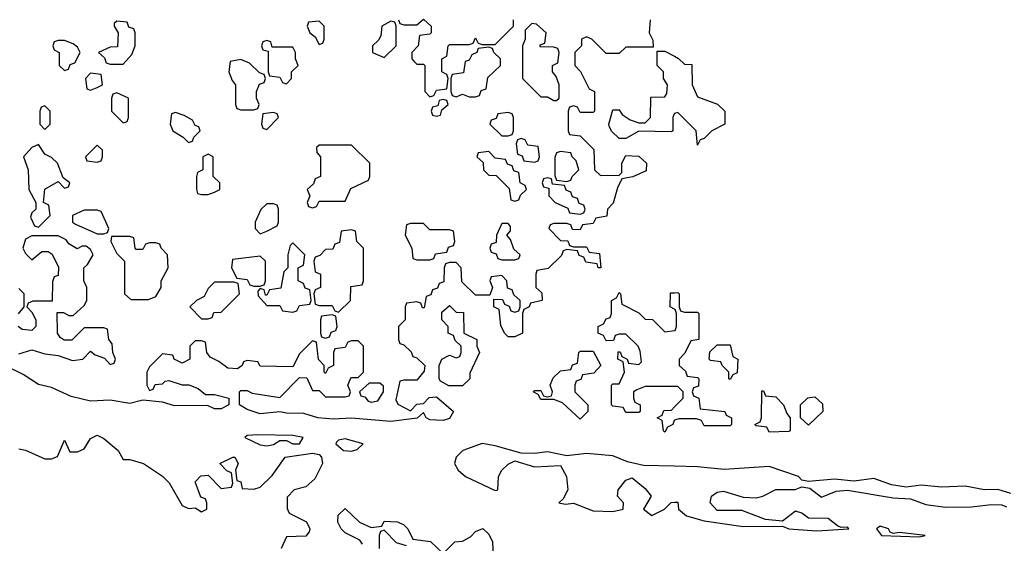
# Model space of a CAD drawing. Header units: inches. Extents: x 2701323 to 2964515, y 494916 to 722124.
# Tile 576 of 656: x 2887993 to 2891010, y 660886 to 662490. Entities that reach past the tile are written whole.
import ezdxf

# ---------------------------------------------------------------- set-up
doc = ezdxf.new("R2010")
doc.units = ezdxf.units.IN
doc.header["$MEASUREMENT"] = 0
doc.layers.add('C8686', color=7, linetype='Continuous')
doc.layers.add('C8696', color=7, linetype='Continuous')

msp = doc.modelspace()

# ---------------------------------------------------------------- linework, layer by layer
at = {"layer": 'C8686', "color": 2}
for points, elevation in [([(2889924.7, 662490), (2889922, 662450), (2889932.7, 662427.3), (2889934, 662406), (2889850, 662406), (2889830, 662386), (2889790, 662386), (2889746, 662430), (2889730, 662438), (2889714, 662430), (2889714, 662410), (2889694, 662390), (2889694, 662350), (2889711.6, 662331.6), (2889738, 662278), (2889754, 662270), (2889754, 662210), (2889750, 662206), (2889710, 662206), (2889702, 662222), (2889690, 662226), (2889678, 662222), (2889674, 662210), (2889674, 662150), (2889678, 662138), (2889710, 662134), (2889752.7, 662092.7), (2889754, 662030), (2889772.7, 662012.7), (2889830, 662014), (2889838, 662022), (2889838, 662050), (2889850, 662074), (2889890, 662072), (2889914, 662050), (2889912.7, 662027.3), (2889871.6, 662008.4), (2889838, 662002), (2889824.7, 661975.3), (2889812, 661928), (2889794, 661910), (2889791.6, 661888.4), (2889758, 661882), (2889750, 661866), (2889718, 661862), (2889710, 661846), (2889687.3, 661847.3), (2889682, 661862), (2889670, 661866), (2889630, 661866), (2889618, 661862), (2889614, 661850), (2889650, 661814), (2889672.7, 661812.7), (2889678, 661798), (2889690, 661794), (2889730, 661794), (2889738, 661778), (2889770, 661774), (2889774, 661730), (2889766, 661730), (2889762, 661742), (2889727.3, 661747.3), (2889722, 661762), (2889707.3, 661767.3), (2889702, 661782), (2889670, 661786), (2889658, 661782), (2889652.7, 661767.3), (2889612.7, 661727.3), (2889578, 661722), (2889574, 661710), (2889574, 661670), (2889592.7, 661652.7), (2889594, 661630), (2889558, 661622), (2889554, 661610), (2889538, 661602), (2889534, 661590), (2889534, 661530), (2889510, 661518), (2889490, 661518), (2889478, 661530), (2889467.3, 661552.7), (2889462, 661602), (2889446, 661610), (2889446, 661634), (2889472.7, 661632.7), (2889478, 661618), (2889492.7, 661612.7), (2889498, 661598), (2889510, 661594), (2889522, 661598), (2889526, 661610), (2889526, 661630), (2889507.3, 661647.3), (2889502, 661662), (2889487.3, 661667.3), (2889486, 661690), (2889470, 661706), (2889438, 661702), (2889434, 661690), (2889442, 661670), (2889434, 661646), (2889390, 661646), (2889347.3, 661687.3), (2889346, 661730), (2889330, 661746), (2889310, 661746), (2889298, 661742), (2889294, 661730), (2889292.7, 661687.3), (2889278, 661682), (2889272.7, 661667.3), (2889258, 661662), (2889252.7, 661647.3), (2889238, 661642), (2889232.7, 661607.3), (2889227.3, 661607.3), (2889222, 661622), (2889210, 661626), (2889178, 661622), (2889174, 661610), (2889174, 661570), (2889154, 661550), (2889154, 661510), (2889158, 661498), (2889170, 661494), (2889192.7, 661472.7), (2889198, 661458), (2889210, 661454), (2889234, 661430), (2889232.7, 661412.7), (2889210, 661386), (2889170, 661386), (2889158, 661382), (2889145.4, 661325.4), (2889151.6, 661311.6), (2889190, 661292), (2889210, 661312), (2889230, 661314), (2889247.3, 661332.7), (2889270, 661334), (2889322, 661290), (2889310, 661268), (2889290, 661262), (2889250, 661264), (2889238, 661270), (2889230, 661286), (2889210.9, 661269.1), (2889130, 661259), (2889010, 661269.2), (2888953.7, 661266.3), (2888906, 661270), (2888863.1, 661283.1), (2888810, 661284), (2888790, 661289), (2888730, 661282.7), (2888690, 661295.3), (2888666, 661310), (2888666, 661350), (2888670, 661354), (2888690, 661354), (2888705.4, 661345.4), (2888790, 661332), (2888850, 661394), (2888872.7, 661392.7), (2888890, 661354), (2888910, 661354), (2888930, 661334), (2888990, 661334), (2889002, 661338), (2889006, 661350), (2888998, 661370), (2889006, 661390), (2889010, 661394), (2889030, 661394), (2889046, 661410), (2889046, 661490), (2889030, 661506), (2889010, 661506), (2888998, 661502), (2888990, 661486), (2888958, 661482), (2888954, 661470), (2888954, 661430), (2888938, 661422), (2888930, 661406), (2888926, 661410), (2888926, 661430), (2888908.4, 661448.4), (2888902, 661502), (2888890, 661506), (2888850, 661466), (2888830, 661426), (2888730, 661428), (2888722, 661442), (2888690, 661446), (2888678, 661442), (2888674, 661430), (2888659.6, 661420.4), (2888630, 661422), (2888603.1, 661443.1), (2888576.4, 661456.4), (2888566, 661470), (2888562, 661502), (2888550, 661506), (2888530, 661506), (2888514, 661490), (2888514, 661450), (2888490, 661438), (2888466, 661450), (2888462, 661462), (2888430, 661466), (2888390, 661426), (2888382, 661410), (2888382, 661370), (2888390, 661354), (2888402, 661358), (2888407.3, 661372.7), (2888430, 661374), (2888438, 661382), (2888450, 661384.7), (2888490, 661371.3), (2888510.9, 661370.9), (2888539.8, 661359.8), (2888562, 661342), (2888590, 661342), (2888634, 661330), (2888634, 661310), (2888610, 661298), (2888590, 661298), (2888568, 661308), (2888466.8, 661306.8), (2888430, 661318), (2888370, 661324), (2888330, 661314), (2888270, 661324), (2888210, 661321.2), (2888150, 661336), (2888090, 661362.7), (2888050, 661372.7), (2888003.3, 661403.3), (2887946.6, 661430)], 2), ([(2889154, 662490), (2889158, 662478), (2889170, 662474), (2889210, 662474), (2889230, 662492), (2889254, 662470), (2889254, 662450), (2889250, 662446), (2889218, 662442), (2889214, 662410), (2889194, 662390), (2889194, 662370), (2889202, 662362), (2889210, 662354), (2889230, 662354), (2889234, 662350), (2889234, 662270), (2889250, 662254), (2889262, 662258), (2889270, 662274), (2889302, 662278), (2889306, 662310), (2889302, 662322), (2889286, 662330), (2889286, 662370), (2889302, 662378), (2889306, 662410), (2889310, 662414), (2889370, 662414), (2889382, 662418), (2889390, 662434), (2889398, 662418), (2889410, 662414), (2889450, 662414), (2889506, 662470), (2889506, 662490)], 2), ([(2890000, 662202.7), (2889998, 662202), (2889994, 662190), (2889994, 662150), (2889990, 662146), (2889890, 662148), (2889850, 662126), (2889830, 662126), (2889807.3, 662147.3), (2889800.4, 662160.4), (2889798, 662170), (2889810, 662214), (2889830, 662214), (2889839.6, 662199.6), (2889863.6, 662183.6), (2889890, 662174), (2889910, 662174), (2889926, 662190), (2889927.3, 662252.7), (2889970, 662254), (2889976.4, 662263.6), (2889978, 662290), (2889966, 662310), (2889966, 662330), (2889946, 662350), (2889946, 662394), (2889970, 662394), (2890000, 662377.8)], 2), ([(2887990, 661466), (2888030, 661478), (2888070, 661466), (2888110, 661461), (2888154.6, 661445.4), (2888186, 661450), (2888210, 661474), (2888223.6, 661463.6), (2888252.7, 661452.7), (2888270, 661434), (2888282, 661438), (2888286, 661450), (2888278, 661470), (2888276.4, 661496.4), (2888266, 661510), (2888262, 661542), (2888250, 661546), (2888190, 661546), (2888152, 661508), (2888128.4, 661508.4), (2888116.4, 661516.4), (2888108, 661530), (2888107.3, 661592.7), (2888127.3, 661592.7), (2888143.6, 661583.6), (2888156.4, 661583.6), (2888190, 661614), (2888198, 661630), (2888198, 661670), (2888188.7, 661690), (2888188.7, 661730), (2888200.4, 661739.6), (2888218, 661770), (2888210, 661786), (2888196.4, 661796.4), (2888183.6, 661796.4), (2888168.4, 661788.4), (2888143.1, 661803.1), (2888135.3, 661815.3), (2888110, 661828), (2888030, 661828), (2888010, 661818), (2888002, 661790), (2888010, 661774), (2888030, 661754), (2888060.4, 661779.6), (2888079.6, 661779.6), (2888091.6, 661771.6), (2888111.6, 661731.6), (2888110, 661706), (2888098, 661702), (2888092.7, 661687.3), (2888092, 661628), (2888032.7, 661627.3), (2888018, 661622), (2888014, 661610), (2888030, 661594), (2888042, 661570), (2888042, 661550), (2888030, 661538), (2888000.4, 661540.4), (2887988, 661550)], 2), ([(2887988.8, 661588.9), (2888006, 661610), (2888006, 661650), (2887990, 661666)], 2), ([(2890000, 661366), (2889910, 661366), (2889883.6, 661356.4), (2889874, 661350), (2889874, 661330), (2889878, 661318), (2889894, 661310), (2889894, 661290), (2889890, 661286), (2889850, 661286), (2889842, 661302), (2889810, 661306), (2889806, 661310), (2889806, 661370), (2889810, 661374), (2889830, 661374), (2889846, 661410), (2889842, 661442), (2889826, 661450), (2889827.3, 661472.7), (2889832.7, 661472.7), (2889838, 661458), (2889854, 661450), (2889858, 661438), (2889890, 661434), (2889898, 661442), (2889894.6, 661474.6), (2889888, 661490), (2889850, 661526), (2889830, 661526), (2889818, 661522), (2889812.7, 661507.3), (2889790, 661506), (2889782, 661522), (2889766, 661530), (2889766, 661550), (2889782, 661558), (2889790, 661574), (2889802, 661578), (2889806, 661590), (2889806, 661630), (2889822, 661638), (2889830, 661654), (2889834, 661650), (2889838, 661618), (2889890, 661592), (2889910, 661572), (2889931.6, 661571.6), (2889970, 661534), (2890000, 661537.7)], 2), ([(2890000, 661603), (2889986, 661610), (2889987.3, 661652.7), (2890000, 661653.4)], 2), ([(2890000, 661262.7), (2889998, 661262), (2889994, 661250), (2889978, 661242), (2889970, 661226), (2889966, 661230), (2889962, 661262), (2889946, 661270), (2889962, 661278), (2889967.3, 661292.7), (2889990, 661294), (2890000, 661304)], 2), ([(2887990, 661174.8), (2888010.6, 661170.6), (2888070, 661144.7), (2888090, 661144.7), (2888108.7, 661151.3), (2888130, 661202), (2888146, 661166), (2888170, 661166), (2888190, 661174.8), (2888210, 661206.8), (2888230, 661217.1), (2888250, 661207.3), (2888294, 661170), (2888310, 661142), (2888330, 661142), (2888372, 661130), (2888430, 661091.3), (2888450.8, 661070.8), (2888490, 661002), (2888510, 660992), (2888530, 660994), (2888550, 660982), (2888566, 660990), (2888566, 661010), (2888562, 661022), (2888547.3, 661027.3), (2888530, 661074), (2888547.3, 661092.7), (2888570, 661094), (2888610, 661054), (2888642, 661058), (2888646, 661070), (2888642, 661102), (2888627.3, 661107.3), (2888606, 661130), (2888646, 661150), (2888652, 661150), (2888662, 661130), (2888654, 661110), (2888658, 661078), (2888670, 661074), (2888674, 661054), (2888710, 661051.3), (2888730, 661058), (2888766.6, 661093.4), (2888806, 661150), (2888890, 661161.7), (2888910, 661158), (2888918, 661150), (2888920.5, 661130), (2888897.1, 661082.9), (2888870, 661059), (2888834, 661050), (2888812.7, 661027.3), (2888812.7, 660992.7), (2888818, 660978), (2888871.2, 660951.1), (2888882, 660930), (2888879.6, 660920.4), (2888870, 660908), (2888810, 660906), (2888794, 660870)], 2), ([(2890000, 661122), (2889904.2, 661124.2), (2889855.8, 661135.8), (2889810, 661154), (2889730, 661161), (2889670, 661153.5), (2889610, 661166.3), (2889570, 661160.4), (2889530, 661161.6), (2889450, 661184.7), (2889410, 661191.1), (2889350.8, 661170), (2889330.8, 661150), (2889324.7, 661130), (2889336, 661110), (2889358.8, 661090), (2889450, 661047.3), (2889458, 661050), (2889460.5, 661090), (2889469.8, 661110.2), (2889490, 661128.7), (2889510, 661138.4), (2889570, 661119.6), (2889650, 661124.4), (2889668, 661090), (2889672.7, 661050), (2889658.5, 661021.5), (2889644.7, 661010), (2889665.8, 661005.8), (2889690, 661008.5), (2889750, 660984.9), (2889810, 660983.6), (2889842, 660990), (2889842.7, 661010), (2889824.5, 661030), (2889826.6, 661050), (2889850, 661078.8), (2889870, 661086.8), (2889910, 661053.4), (2889928, 661030), (2889904.7, 660990), (2889930, 660970.8), (2889969, 660990), (2889989.5, 661010.5), (2890000, 661011.3)], 6), ([(2889043.1, 660883.1), (2889035.3, 660895.3), (2888990, 660918), (2888978, 660930), (2888968, 660950), (2888968.4, 660971.6), (2888990, 660992), (2889034, 660950), (2889070, 660934), (2889102, 660938), (2889110, 660954), (2889150, 660952), (2889170, 660942), (2889182, 660930), (2889198, 660898), (2889251.6, 660891.6), (2889290, 660854), (2889326, 660890), (2889350, 660892), (2889374.6, 660905.4), (2889390, 660922), (2889411.6, 660931.6), (2889430, 660914), (2889442, 660890), (2889443.6, 660843.6)], 2), ([(2889178, 660878), (2889147.3, 660887.3), (2889110, 660926), (2889098, 660922), (2889094, 660910), (2889094, 660870)], 2)]:
    msp.add_lwpolyline(points, dxfattribs=dict(at, elevation=elevation))
for points, elevation in [([(2888290, 662486), (2888282, 662478), (2888282, 662470), (2888294, 662450), (2888292.7, 662407.3), (2888270, 662406), (2888234, 662390), (2888252.7, 662372.7), (2888258, 662358), (2888270, 662354), (2888310, 662354), (2888336.4, 662383.6), (2888346, 662410), (2888346, 662450), (2888342, 662462), (2888327.3, 662467.3), (2888322, 662482)], 2), ([(2888910, 662486), (2888878, 662482), (2888874, 662470), (2888882, 662450), (2888898, 662438), (2888910, 662414), (2888922, 662418), (2888926, 662430), (2888926, 662470)], 2), ([(2889130, 662486), (2889102, 662470), (2889099.6, 662440.4), (2889092.7, 662427.3), (2889074, 662410), (2889074, 662390), (2889110, 662374), (2889146, 662410), (2889146, 662470), (2889142, 662482)], 2), ([(2889562, 662478), (2889542, 662458), (2889542, 662430), (2889534, 662410), (2889534, 662310), (2889590, 662254), (2889610, 662254), (2889630, 662242), (2889638, 662242), (2889646, 662250), (2889646, 662290), (2889636.4, 662316.4), (2889626, 662330), (2889626, 662350), (2889642, 662358), (2889646, 662390), (2889642, 662402), (2889630, 662406), (2889587.3, 662407.3), (2889587.3, 662412.7), (2889602, 662418), (2889606, 662450), (2889576.4, 662476.4)], 2), ([(2888130, 662426), (2888110, 662426), (2888098, 662422), (2888094, 662410), (2888098, 662398), (2888114, 662390), (2888114, 662350), (2888130, 662334), (2888142, 662338), (2888147.3, 662352.7), (2888162, 662358), (2888178, 662390), (2888170, 662406), (2888156.4, 662416.4)], 2), ([(2888750, 662426), (2888738, 662422), (2888734, 662410), (2888738, 662398), (2888754, 662394), (2888754, 662330), (2888758, 662318), (2888790, 662314), (2888798, 662298), (2888810, 662294), (2888826, 662310), (2888826, 662330), (2888846, 662350), (2888838, 662370), (2888838, 662390), (2888830, 662406), (2888766, 662406), (2888762, 662422)], 2), ([(2889430, 662406), (2889398, 662402), (2889394, 662390), (2889378, 662382), (2889370, 662366), (2889358, 662362), (2889352.7, 662327.3), (2889318, 662322), (2889314, 662310), (2889314, 662270), (2889318, 662258), (2889330, 662254), (2889350, 662262), (2889370, 662254), (2889390, 662254), (2889402, 662258), (2889407.3, 662272.7), (2889422, 662278), (2889427.3, 662312.7), (2889466, 662350), (2889466, 662370), (2889446, 662390), (2889442, 662402)], 2), ([(2888670, 662368), (2888638, 662362), (2888634, 662330), (2888643.6, 662303.6), (2888654, 662290), (2888654, 662230), (2888658, 662218), (2888670, 662214), (2888710, 662214), (2888722, 662218), (2888726, 662230), (2888718, 662250), (2888718, 662270), (2888727.3, 662292.7), (2888742, 662298), (2888746, 662310), (2888742, 662322), (2888727.3, 662327.3), (2888696.4, 662356.4)], 2), ([(2888210, 662326), (2888194, 662310), (2888198, 662278), (2888210, 662274), (2888230, 662282), (2888246, 662290), (2888242, 662322)], 2), ([(2888290, 662266), (2888278, 662262), (2888274, 662250), (2888274, 662210), (2888310, 662174), (2888322, 662178), (2888326, 662190), (2888326, 662250)], 2), ([(2889290, 662246), (2889278, 662242), (2889274, 662226), (2889258, 662222), (2889254, 662210), (2889258, 662198), (2889270, 662194), (2889282, 662198), (2889286, 662214), (2889306, 662230), (2889302, 662242)], 2), ([(2888070, 662226), (2888058, 662222), (2888054, 662210), (2888054, 662170), (2888070, 662154), (2888086, 662170), (2888086, 662210)], 2), ([(2888470, 662206), (2888458, 662202), (2888454, 662170), (2888462, 662150), (2888494, 662130), (2888510, 662114), (2888522, 662118), (2888526, 662130), (2888546, 662150), (2888542, 662162), (2888530, 662166), (2888522, 662182), (2888496.4, 662196.4)], 2), ([(2888770, 662206), (2888738, 662202), (2888734, 662170), (2888738, 662158), (2888750, 662154), (2888786, 662190), (2888782, 662202)], 2), ([(2889490, 662206), (2889458, 662202), (2889452.7, 662187.3), (2889438, 662182), (2889434, 662170), (2889470, 662134), (2889490, 662134), (2889502, 662138), (2889506, 662150), (2889506, 662190), (2889502, 662202)], 2), ([(2889530, 662126), (2889518, 662122), (2889514, 662110), (2889518, 662078), (2889532.7, 662072.7), (2889538, 662058), (2889570, 662054), (2889582, 662058), (2889586, 662070), (2889582, 662102), (2889550, 662106), (2889542, 662122)], 2), ([(2888050, 662108), (2888030, 662098), (2888004.7, 662070), (2888018.8, 662030), (2888021, 661970), (2888042, 661930), (2888042, 661910), (2888030, 661898), (2888025.4, 661885.4), (2888038, 661858), (2888050, 661854), (2888086, 661890), (2888082, 661922), (2888066, 661930), (2888069.1, 661970.9), (2888110, 661994), (2888130, 661974), (2888142, 661978), (2888146, 661990), (2888126, 662006), (2888108, 662050), (2888090, 662068), (2888070, 662078)], 2), ([(2888230, 662106), (2888194, 662070), (2888198, 662058), (2888230, 662054), (2888242, 662058), (2888246, 662070), (2888246, 662090)], 2), ([(2888570, 662078), (2888554, 662070), (2888554, 662030), (2888538, 662022), (2888534, 662010), (2888534, 661970), (2888538, 661958), (2888550, 661954), (2888570, 661954), (2888590, 661962), (2888606, 661970), (2888606, 661990), (2888586, 662010), (2888586, 662070)], 2), ([(2889010, 662106), (2888910, 662106), (2888902, 662098), (2888903.6, 662083.6), (2888914, 662070), (2888914, 662010), (2888898, 662002), (2888892.7, 661987.3), (2888874, 661970), (2888882, 661950), (2888874, 661930), (2888878, 661918), (2888890, 661914), (2888902, 661918), (2888910, 661934), (2888990, 661934), (2889007.3, 661972.7), (2889062, 661998), (2889066, 662010), (2889066, 662050)], 2), ([(2889430, 662086), (2889398, 662082), (2889394, 662070), (2889412.7, 662052.7), (2889414, 662030), (2889430, 662014), (2889452.7, 662012.7), (2889492.7, 661972.7), (2889498, 661938), (2889510, 661934), (2889522, 661938), (2889527.3, 661952.7), (2889546, 661970), (2889542, 661982), (2889526, 661990), (2889522, 662022), (2889507.3, 662027.3), (2889502, 662042), (2889487.3, 662047.3), (2889482, 662062), (2889450, 662066)], 2), ([(2889650, 662086), (2889638, 662082), (2889632.7, 662067.3), (2889632.7, 662012.7), (2889638, 661998), (2889670, 661994), (2889682, 661998), (2889686, 662010), (2889706, 662030), (2889698, 662058), (2889686, 662070), (2889682, 662082)], 2), ([(2889610, 662006), (2889598, 662002), (2889594, 661990), (2889598, 661978), (2889614, 661974), (2889614, 661950), (2889634, 661930), (2889672.7, 661912.7), (2889678, 661898), (2889710, 661894), (2889722, 661898), (2889726, 661910), (2889722, 661922), (2889707.3, 661927.3), (2889702, 661942), (2889687.3, 661947.3), (2889682, 661962), (2889667.3, 661967.3), (2889662, 661982), (2889626, 661986), (2889622, 662002)], 2), ([(2888230, 661906), (2888190, 661906), (2888154, 661890), (2888154, 661870), (2888163.6, 661863.6), (2888230, 661834), (2888250, 661834), (2888262, 661838), (2888266, 661850), (2888242, 661902)], 2), ([(2888770, 661926), (2888750, 661926), (2888732, 661908), (2888714, 661870), (2888714, 661850), (2888730, 661834), (2888750, 661842), (2888782, 661858), (2888786, 661870), (2888786, 661910), (2888782, 661922)], 2), ([(2889010, 661846), (2888978, 661842), (2888972.7, 661807.3), (2888958, 661802), (2888952.7, 661787.3), (2888930, 661786), (2888912.7, 661767.3), (2888898, 661762), (2888894, 661750), (2888898, 661718), (2888914, 661710), (2888914, 661670), (2888898, 661662), (2888894, 661650), (2888898, 661618), (2888910, 661614), (2888950, 661614), (2888958, 661598), (2888970, 661594), (2889006, 661630), (2889007.3, 661672.7), (2889042, 661678), (2889046, 661690), (2889046, 661790), (2889026, 661810), (2889022, 661842)], 2), ([(2889230, 661866), (2889190, 661866), (2889178, 661862), (2889174, 661830), (2889194, 661790), (2889198, 661758), (2889210, 661754), (2889250, 661754), (2889262, 661758), (2889267.3, 661772.7), (2889302, 661778), (2889307.3, 661792.7), (2889322, 661798), (2889326, 661810), (2889322, 661842), (2889310, 661846), (2889250, 661846)], 2), ([(2889490, 661866), (2889470, 661866), (2889454, 661830), (2889452.7, 661807.3), (2889438, 661802), (2889434, 661790), (2889438, 661778), (2889452.7, 661772.7), (2889458, 661758), (2889470, 661754), (2889510, 661754), (2889522, 661758), (2889526, 661770), (2889507.3, 661787.3), (2889496.4, 661816.4), (2889486, 661830), (2889496.4, 661843.6), (2889496.4, 661856.4)], 2), ([(2888330, 661826), (2888274, 661826), (2888272, 661810), (2888290, 661774), (2888314, 661750), (2888314, 661650), (2888332.7, 661632.7), (2888387.3, 661632.7), (2888410, 661642), (2888426, 661670), (2888426, 661690), (2888448, 661730), (2888446, 661770), (2888426, 661790), (2888422, 661802), (2888410, 661806), (2888390, 661806), (2888378, 661802), (2888370, 661786), (2888350, 661786), (2888346, 661790), (2888342, 661822)], 2), ([(2888830, 661806), (2888822, 661798), (2888814, 661770), (2888814, 661730), (2888802, 661718), (2888792.7, 661667.3), (2888758, 661662), (2888750, 661646), (2888746, 661646), (2888742, 661662), (2888730, 661666), (2888722, 661658), (2888723.6, 661643.6), (2888750, 661614), (2888790, 661614), (2888798, 661598), (2888830, 661594), (2888842, 661598), (2888850, 661614), (2888882, 661618), (2888886, 661630), (2888882, 661662), (2888867.3, 661667.3), (2888862, 661682), (2888846, 661690), (2888846, 661730), (2888862, 661738), (2888866, 661770)], 2), ([(2888730, 661766), (2888644.7, 661755.3), (2888642, 661730), (2888658, 661698), (2888690, 661694), (2888698, 661678), (2888710, 661674), (2888730, 661674), (2888742, 661678), (2888746, 661690), (2888746, 661750)], 2), ([(2888650, 661686), (2888590, 661686), (2888570, 661666), (2888558, 661642), (2888534, 661630), (2888514, 661610), (2888550, 661574), (2888570, 661574), (2888582, 661578), (2888587.3, 661592.7), (2888610, 661594), (2888666, 661650), (2888662, 661682)], 2), ([(2889308, 661368), (2889282, 661382), (2889278, 661390), (2889278, 661430), (2889286, 661450), (2889310, 661462), (2889330, 661454), (2889342, 661458), (2889346, 661470), (2889346, 661490), (2889327.3, 661507.3), (2889322, 661522), (2889306, 661530), (2889306, 661550), (2889286, 661570), (2889286, 661594), (2889310, 661614), (2889330, 661594), (2889352.7, 661592.7), (2889354, 661530), (2889394, 661510), (2889394, 661490), (2889402, 661470), (2889372.7, 661407.3), (2889372, 661390), (2889350, 661368)], 2), ([(2888950, 661586), (2888918, 661582), (2888914, 661570), (2888914, 661530), (2888918, 661518), (2888930, 661514), (2888942, 661518), (2888947.3, 661532.7), (2888962, 661538), (2888966, 661550), (2888962, 661582)], 2), ([(2889710, 661266), (2889656.4, 661316.4), (2889630, 661326), (2889590, 661326), (2889582, 661342), (2889566, 661350), (2889570, 661354), (2889590, 661354), (2889598, 661338), (2889610, 661334), (2889622, 661338), (2889626, 661350), (2889618, 661370), (2889627.3, 661392.7), (2889650, 661414), (2889682, 661418), (2889687.3, 661432.7), (2889702, 661438), (2889706, 661470), (2889710, 661474), (2889750, 661474), (2889774, 661430), (2889752.7, 661407.3), (2889718, 661402), (2889712.7, 661387.3), (2889698, 661382), (2889694, 661370), (2889694, 661350), (2889734, 661310), (2889734, 661290)], 2), ([(2889096.4, 661376.4), (2889063.6, 661376.4), (2889034, 661350), (2889038, 661338), (2889050, 661334), (2889061, 661321), (2889070, 661318), (2889090, 661322), (2889108, 661350), (2889107.3, 661367.3)], 2), ([(2888722.3, 661217.7), (2888690, 661216), (2888682.8, 661210), (2888730, 661187.2), (2888750, 661184.2), (2888770, 661188.9), (2888790, 661200.7), (2888810, 661200.7), (2888830, 661190.8), (2888850, 661191), (2888860.9, 661210), (2888830, 661216)], 6), ([(2888990, 661206.3), (2888970, 661202), (2888964, 661196), (2888961.3, 661190), (2888984.9, 661170), (2889010, 661167.6), (2889027.3, 661172.7), (2889045.2, 661190)], 6)]:
    msp.add_lwpolyline(points, close=True, dxfattribs=dict(at, elevation=elevation))
at = {"layer": 'C8696', "color": 2}
for points, elevation in [([(2890000, 662377.8), (2890011.6, 662371.6), (2890030, 662354), (2890052.7, 662352.7), (2890054, 662290), (2890070, 662254), (2890131.6, 662231.6), (2890154, 662210), (2890154, 662170), (2890114, 662150), (2890090, 662126), (2890078, 662122), (2890070, 662106), (2890066, 662150), (2890010, 662206), (2890000, 662202.7)], 2), ([(2890000, 661653.4), (2890010, 661654), (2890014, 661650), (2890014, 661610), (2890018, 661598), (2890030, 661594), (2890070, 661594), (2890074, 661590), (2890074, 661510), (2890050, 661506), (2890031.6, 661468.4), (2890014, 661450), (2890014, 661430), (2890032.7, 661412.7), (2890038, 661398), (2890070, 661394), (2890074, 661390), (2890072.7, 661367.3), (2890058, 661362), (2890054, 661350), (2890058, 661338), (2890074, 661330), (2890078, 661298), (2890154, 661290), (2890158, 661278), (2890174, 661270), (2890174, 661250), (2890170, 661246), (2890090, 661246), (2890082, 661262), (2890067.3, 661267.3), (2890012.7, 661267.3), (2890000, 661262.7)], 2), ([(2890000, 661537.7), (2890002, 661538), (2890006, 661550), (2890006, 661590), (2890002, 661602), (2890000, 661603)], 2), ([(2890000, 661304), (2890026, 661330), (2890026, 661350), (2890010, 661366), (2890000, 661366)], 2), ([(2891030, 661038), (2890990, 661051), (2890950, 661049.7), (2890890, 661060.9), (2890817.8, 661057.8), (2890755.8, 661064.2), (2890710, 661057.4), (2890664.4, 661064.4), (2890610, 661084.5), (2890550, 661076.3), (2890490, 661082.4), (2890410, 661075.6), (2890390, 661079.3), (2890379.3, 661090), (2890290, 661121.4), (2890152.2, 661112.2), (2890070, 661120.4), (2890000, 661122)], 6), ([(2890000, 661011.3), (2890010, 661012), (2890011.3, 660990), (2890036, 660970), (2890090, 660954.4), (2890210, 660937), (2890330, 660938), (2890350.4, 660930.4), (2890436.1, 660923.9), (2890534, 660930), (2890530, 660935.3), (2890510, 660934), (2890499, 660939), (2890470, 660962), (2890410, 660962.9), (2890390, 660978.4), (2890370, 660984.5), (2890330, 660953.6), (2890278.4, 660958.4), (2890205.8, 660985.8), (2890130, 660986.6), (2890109.3, 661010), (2890113.2, 661030), (2890130, 661042), (2890150, 661045.5), (2890210, 661027.3), (2890250, 661025.5), (2890270, 661030.5), (2890309.8, 661050.2), (2890369.5, 661050.5), (2890390, 661058.8), (2890414.4, 661054.4), (2890450, 661027.3), (2890494.7, 661045.3), (2890530, 661048.7), (2890670, 661025.3), (2890722.5, 661022.5), (2890770, 661004.9), (2890830, 660996.5), (2890910, 660997.3), (2890970, 661004.9), (2891003.2, 661003.2), (2891017.5, 660997.5)], 6)]:
    msp.add_lwpolyline(points, dxfattribs=dict(at, elevation=elevation))
for points, elevation in [([(2890170, 661388), (2890166, 661390), (2890166, 661410), (2890146, 661430), (2890142, 661442), (2890110, 661446), (2890106, 661450), (2890107.3, 661472.7), (2890130, 661494), (2890170, 661494), (2890178, 661458), (2890194, 661450), (2890191.6, 661408.4), (2890178, 661402)], 2), ([(2890290, 661226), (2890282, 661242), (2890250, 661246), (2890246, 661250), (2890262, 661258), (2890266, 661270), (2890267.3, 661352.7), (2890272.7, 661352.7), (2890278, 661338), (2890310, 661334), (2890334, 661310), (2890343.6, 661283.6), (2890354, 661270), (2890354, 661230), (2890350, 661228)], 2), ([(2890410, 661248), (2890386, 661270), (2890386, 661310), (2890408.4, 661331.6), (2890430, 661334), (2890452.7, 661312.7), (2890454, 661290)], 2), ([(2890630, 660938), (2890618.8, 660930), (2890634, 660910), (2890750, 660905.5), (2890768, 660910), (2890690, 660919.3), (2890670, 660915.3), (2890660.2, 660920.2), (2890655.3, 660930)], 6)]:
    msp.add_lwpolyline(points, close=True, dxfattribs=dict(at, elevation=elevation))

doc.saveas('drawing.dxf')
